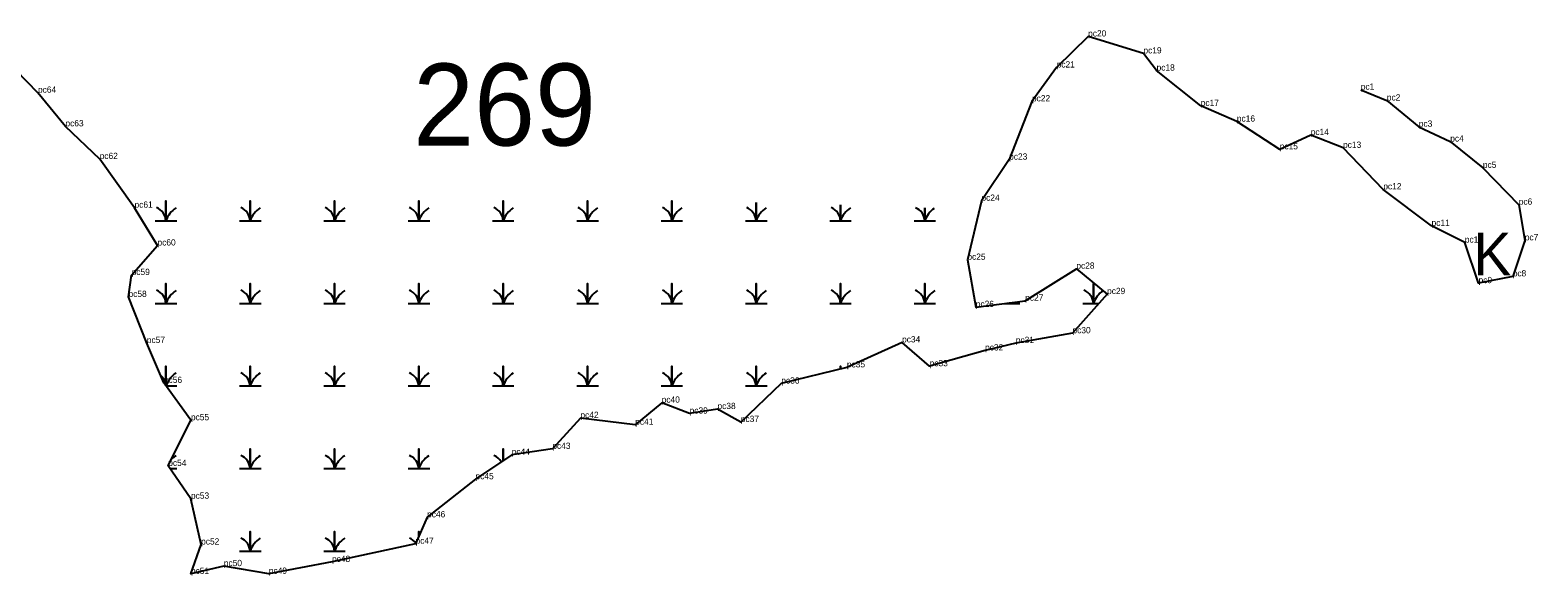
# Model space of a CAD drawing. Extents: x 2072529 to 2268796, y 436423 to 470406.
# Drawn here: x 2230467 to 2231670, y 438618 to 439052 of the extents above; entities that cross this region are included whole.
import ezdxf

# ---------------------------------------------------------------- set-up
doc = ezdxf.new("R2010")
doc.units = 0
for name, color, linetype in [('Default', 7, 'Continuous'), ('Exist Environmental Wetland Boundary', 7, 'Continuous'), ('Exist Environmental Wetland Boundary Cogo Comment', 7, 'Continuous'), ('Exist Hydro Swamp or Marsh', 7, 'Continuous'), ('Old_Level_20', 7, 'Continuous')]:
    doc.layers.add(name, color=color, linetype=linetype)

msp = doc.modelspace()

# ---------------------------------------------------------------- linework, layer by layer
at = {"layer": 'Exist Environmental Wetland Boundary'}
msp.add_lwpolyline([(2231528.3, 439004.8), (2231549.1, 438996.2), (2231574.6, 438975.3), (2231599.7, 438963.5), (2231625.7, 438942.5), (2231654.3, 438913.2), (2231659.1, 438884.8), (2231649.5, 438856.1), (2231622.3, 438850.7), (2231611.3, 438883), (2231584.8, 438896.3), (2231546.3, 438925.4), (2231514.2, 438958.5), (2231488.4, 438968.7), (2231463.7, 438957.3), (2231429.5, 438979.4), (2231400.7, 438991.9), (2231365.5, 439020), (2231355, 439033.7), (2231310.9, 439047.2), (2231285.8, 439022.5), (2231266.1, 438995.5), (2231247.9, 438949.1), (2231225.8, 438916.3), (2231214.6, 438869.3), (2231221.3, 438831.7), (2231260.7, 438836.7), (2231301.5, 438862.2), (2231326, 438842), (2231298.4, 438810.8), (2231253.2, 438803), (2231228.7, 438797.1), (2231184.5, 438784.5), (2231162.5, 438803.5), (2231118.5, 438783.6), (2231066.2, 438770.7), (2231033.9, 438740.1), (2231015.3, 438750.4), (2230993.1, 438746.8), (2230970.8, 438755.5), (2230949.7, 438737.9), (2230906, 438743.3), (2230883.6, 438718.7), (2230851.2, 438714), (2230822.3, 438694.5), (2230783.7, 438664.2), (2230774.5, 438643.1), (2230707.9, 438628.6), (2230657.5, 438619.2), (2230621.6, 438625.3), (2230595.4, 438619.1), (2230603.5, 438642.5), (2230595.4, 438679), (2230577.3, 438705.1), (2230595.4, 438741.5), (2230573.8, 438771.2), (2230560.2, 438803), (2230545.6, 438839.7), (2230548.1, 438857.2), (2230568.7, 438880.7), (2230550.4, 438910.8), (2230522.6, 438949.6), (2230495.3, 438975.6), (2230473.4, 439002.4), (2230447.5, 439029)], dxfattribs=at)
at = {"layer": 'Exist Hydro Swamp or Marsh'}
for points in [[(2230566.8, 438900.4), (2230575.4, 438900.4), (2230575.4, 438916.2), (2230575.4, 438900.4), (2230584, 438900.4)], [(2230634.1, 438900.4), (2230642.7, 438900.4), (2230642.7, 438916.2), (2230642.7, 438900.4), (2230651.3, 438900.4)], [(2230701.3, 438900.4), (2230709.9, 438900.4), (2230709.9, 438916.2), (2230709.9, 438900.4), (2230718.5, 438900.4)], [(2230768.6, 438900.4), (2230777.2, 438900.4), (2230777.2, 438916.2), (2230777.2, 438900.4), (2230785.8, 438900.4)], [(2230835.8, 438900.4), (2230844.4, 438900.4), (2230844.4, 438916.2), (2230844.4, 438900.4), (2230853, 438900.4)], [(2230903.1, 438900.4), (2230911.7, 438900.4), (2230911.7, 438916.2), (2230911.7, 438900.4), (2230920.3, 438900.4)], [(2230970.3, 438900.4), (2230978.9, 438900.4), (2230978.9, 438916.2), (2230978.9, 438900.4), (2230987.5, 438900.4)], [(2231037.6, 438900.4), (2231046.2, 438900.4), (2231046.2, 438915.1)], [(2231046.2, 438915.1), (2231046.2, 438900.4), (2231054.8, 438900.4)], [(2231104.8, 438900.4), (2231113.4, 438900.4), (2231113.4, 438913)], [(2231113.4, 438913), (2231113.4, 438900.4), (2231122, 438900.4)], [(2231172.1, 438900.4), (2231180.7, 438900.4), (2231180.7, 438910.6)], [(2231180.7, 438910.6), (2231180.7, 438900.4), (2231189.3, 438900.4)], [(2230566.8, 438834.6), (2230575.4, 438834.6), (2230575.4, 438850.4), (2230575.4, 438834.6), (2230584, 438834.6)], [(2230634.1, 438834.6), (2230642.7, 438834.6), (2230642.7, 438850.4), (2230642.7, 438834.6), (2230651.3, 438834.6)], [(2230701.3, 438834.6), (2230709.9, 438834.6), (2230709.9, 438850.4), (2230709.9, 438834.6), (2230718.5, 438834.6)], [(2230768.6, 438834.6), (2230777.2, 438834.6), (2230777.2, 438850.4), (2230777.2, 438834.6), (2230785.8, 438834.6)], [(2230835.8, 438834.6), (2230844.4, 438834.6), (2230844.4, 438850.4), (2230844.4, 438834.6), (2230853, 438834.6)], [(2230903.1, 438834.6), (2230911.7, 438834.6), (2230911.7, 438850.4), (2230911.7, 438834.6), (2230920.3, 438834.6)], [(2230970.3, 438834.6), (2230978.9, 438834.6), (2230978.9, 438850.4), (2230978.9, 438834.6), (2230987.5, 438834.6)], [(2231037.6, 438834.6), (2231046.2, 438834.6), (2231046.2, 438850.4), (2231046.2, 438834.6), (2231054.8, 438834.6)], [(2231104.8, 438834.6), (2231113.4, 438834.6), (2231113.4, 438850.4), (2231113.4, 438834.6), (2231122, 438834.6)], [(2231172.1, 438834.6), (2231180.7, 438834.6), (2231180.7, 438850.4), (2231180.7, 438834.6), (2231189.3, 438834.6)], [(2231306.6, 438834.6), (2231315.2, 438834.6), (2231315.2, 438850.4), (2231315.2, 438834.6), (2231319.5, 438834.6)], [(2231244.5, 438834.6), (2231247.9, 438834.6), (2231247.9, 438835.1)], [(2231247.9, 438835.1), (2231247.9, 438834.6), (2231256.5, 438834.6)], [(2230575.4, 438769), (2230575.4, 438784.6), (2230575.4, 438769)], [(2230634.1, 438768.8), (2230642.7, 438768.8), (2230642.7, 438784.6), (2230642.7, 438768.8), (2230651.3, 438768.8)], [(2230701.3, 438768.8), (2230709.9, 438768.8), (2230709.9, 438784.6), (2230709.9, 438768.8), (2230718.5, 438768.8)], [(2230768.6, 438768.8), (2230777.2, 438768.8), (2230777.2, 438784.6), (2230777.2, 438768.8), (2230785.8, 438768.8)], [(2230835.8, 438768.8), (2230844.4, 438768.8), (2230844.4, 438784.6), (2230844.4, 438768.8), (2230853, 438768.8)], [(2230903.1, 438768.8), (2230911.7, 438768.8), (2230911.7, 438784.6), (2230911.7, 438768.8), (2230920.3, 438768.8)], [(2230970.3, 438768.8), (2230978.9, 438768.8), (2230978.9, 438784.6), (2230978.9, 438768.8), (2230987.5, 438768.8)], [(2231037.6, 438768.8), (2231046.2, 438768.8), (2231046.2, 438784.6), (2231046.2, 438768.8), (2231054.8, 438768.8)], [(2231113.4, 438782.4), (2231113.4, 438784.6), (2231113.4, 438782.4)], [(2230575.5, 438768.8), (2230584, 438768.8)], [(2230634.1, 438703), (2230642.7, 438703), (2230642.7, 438718.8), (2230642.7, 438703), (2230651.3, 438703)], [(2230701.3, 438703), (2230709.9, 438703), (2230709.9, 438718.8), (2230709.9, 438703), (2230718.5, 438703)], [(2230768.6, 438703), (2230777.2, 438703), (2230777.2, 438718.8), (2230777.2, 438703), (2230785.8, 438703)], [(2230844.4, 438709.5), (2230844.4, 438718.8), (2230844.4, 438709.5)], [(2230578.8, 438703), (2230584, 438703)], [(2230634.1, 438637.2), (2230642.7, 438637.2), (2230642.7, 438653), (2230642.7, 438637.2), (2230651.3, 438637.2)], [(2230701.3, 438637.2), (2230709.9, 438637.2), (2230709.9, 438653), (2230709.9, 438637.2), (2230718.5, 438637.2)], [(2230777.2, 438649.3), (2230777.2, 438653), (2230777.2, 438649.3)]]:
    msp.add_lwpolyline(points, dxfattribs=at)
for centre, radius, start, end in [((2230563.2, 438899.5), 12.3, 4.1403, 67.535), ((2230630.4, 438899.5), 12.3, 4.1403, 67.535), ((2230697.7, 438899.5), 12.3, 4.1403, 67.535), ((2230764.9, 438899.5), 12.3, 4.1403, 67.535), ((2230832.2, 438899.5), 12.3, 4.1403, 67.535), ((2230899.4, 438899.5), 12.3, 4.1403, 67.535), ((2230966.7, 438899.5), 12.3, 4.1403, 67.535), ((2231033.9, 438899.5), 12.3, 4.1403, 67.535), ((2231101.2, 438899.5), 12.3, 4.1403, 67.535), ((2231168.4, 438899.5), 12.3, 4.1403, 66.933), ((2230593.7, 438894.4), 19.2, 122.1274, 161.6222), ((2230660.9, 438894.4), 19.2, 122.1274, 161.6222), ((2230728.2, 438894.4), 19.2, 122.1274, 161.6222), ((2230795.4, 438894.4), 19.2, 122.1274, 161.6222), ((2230862.7, 438894.4), 19.2, 122.1274, 161.6222), ((2230929.9, 438894.4), 19.2, 122.1274, 161.6222), ((2230997.2, 438894.4), 19.2, 122.1274, 161.6222), ((2231064.4, 438894.4), 19.2, 122.1274, 161.6222), ((2231131.7, 438894.4), 19.2, 122.1274, 161.6222), ((2231198.9, 438894.4), 19.2, 124.1038, 161.6222), ((2230563.2, 438833.7), 12.3, 4.1403, 67.535), ((2230593.7, 438828.6), 19.2, 122.1274, 161.6222), ((2230630.4, 438833.7), 12.3, 4.1403, 67.535), ((2230660.9, 438828.6), 19.2, 122.1274, 161.6222), ((2230697.7, 438833.7), 12.3, 4.1403, 67.535), ((2230728.2, 438828.6), 19.2, 122.1274, 161.6222), ((2230764.9, 438833.7), 12.3, 4.1403, 67.535), ((2230795.4, 438828.6), 19.2, 122.1274, 161.6222), ((2230832.2, 438833.7), 12.3, 4.1403, 67.535), ((2230862.7, 438828.6), 19.2, 122.1274, 161.6222), ((2230899.4, 438833.7), 12.3, 4.1403, 67.535), ((2230929.9, 438828.6), 19.2, 122.1274, 161.6222), ((2230966.7, 438833.7), 12.3, 4.1403, 67.535), ((2230997.2, 438828.6), 19.2, 122.1274, 161.6222), ((2231033.9, 438833.7), 12.3, 4.1403, 67.535), ((2231064.4, 438828.6), 19.2, 122.1274, 161.6222), ((2231101.2, 438833.7), 12.3, 4.1403, 67.535), ((2231131.7, 438828.6), 19.2, 122.1274, 161.6222), ((2231168.4, 438833.7), 12.3, 4.1403, 67.535), ((2231198.9, 438828.6), 19.2, 122.1274, 161.6222), ((2231302.9, 438833.7), 12.3, 4.1403, 67.535), ((2231333.4, 438828.6), 19.2, 123.4157, 161.6222), ((2231266.2, 438828.6), 19.2, 160.1868, 161.6222), ((2231235.7, 438833.7), 12.3, 4.1403, 6.1523), ((2230593.7, 438762.8), 19.2, 122.1274, 161.335), ((2230630.4, 438767.9), 12.3, 4.1403, 67.535), ((2230660.9, 438762.8), 19.2, 122.1274, 161.6222), ((2230697.7, 438767.9), 12.3, 4.1403, 67.535), ((2230728.2, 438762.8), 19.2, 122.1274, 161.6222), ((2230764.9, 438767.9), 12.3, 4.1403, 67.535), ((2230795.4, 438762.8), 19.2, 122.1274, 161.6222), ((2230832.2, 438767.9), 12.3, 4.1403, 67.535), ((2230862.7, 438762.8), 19.2, 122.1274, 161.6222), ((2230899.4, 438767.9), 12.3, 4.1403, 67.535), ((2230929.9, 438762.8), 19.2, 122.1274, 161.6222), ((2230966.7, 438767.9), 12.3, 4.1403, 67.535), ((2230997.2, 438762.8), 19.2, 122.1274, 161.6222), ((2231033.9, 438767.9), 12.3, 4.1403, 67.535), ((2231064.4, 438762.8), 19.2, 122.1274, 161.6222), ((2230563.2, 438767.9), 12.3, 4.84, 49.1401), ((2230593.7, 438697), 19.2, 122.1274, 135.7906), ((2230630.4, 438702.1), 12.3, 4.1403, 67.535), ((2230660.9, 438697), 19.2, 122.1274, 161.6222), ((2230697.7, 438702.1), 12.3, 4.1403, 67.535), ((2230728.2, 438697), 19.2, 122.1274, 161.6222), ((2230764.9, 438702.1), 12.3, 4.1403, 67.535), ((2230795.4, 438697), 19.2, 122.1274, 161.6222), ((2230832.2, 438702.1), 12.3, 30.4205, 67.535), ((2230630.4, 438636.3), 12.3, 4.1403, 67.535), ((2230660.9, 438631.2), 19.2, 122.1274, 161.6222), ((2230697.7, 438636.3), 12.3, 4.1403, 67.535), ((2230728.2, 438631.2), 19.2, 122.1274, 161.6222), ((2230764.9, 438636.3), 12.3, 36.7733, 67.535)]:
    msp.add_arc(centre, radius, start, end, dxfattribs=at)
at = {"layer": 'Old_Level_20'}
for p, q in [((2231310.9, 439047.2), (2231310.9, 439047.2)), ((2231355, 439033.7), (2231355, 439033.7)), ((2231285.8, 439022.5), (2231285.8, 439022.5)), ((2231365.5, 439020), (2231365.5, 439020)), ((2230473.4, 439002.4), (2230473.4, 439002.4)), ((2231266.1, 438995.5), (2231266.1, 438995.5)), ((2231528.3, 439004.8), (2231528.3, 439004.8)), ((2231549.1, 438996.2), (2231549.1, 438996.2)), ((2231400.7, 438991.9), (2231400.7, 438991.9)), ((2230495.3, 438975.6), (2230495.3, 438975.6)), ((2231429.5, 438979.4), (2231429.5, 438979.4)), ((2231574.6, 438975.3), (2231574.6, 438975.3)), ((2231488.4, 438968.7), (2231488.4, 438968.7)), ((2231599.7, 438963.5), (2231599.7, 438963.5)), ((2230522.6, 438949.6), (2230522.6, 438949.6)), ((2231247.9, 438949.1), (2231247.9, 438949.1)), ((2231463.7, 438957.3), (2231463.7, 438957.3)), ((2231514.2, 438958.5), (2231514.2, 438958.5)), ((2231625.7, 438942.5), (2231625.7, 438942.5)), ((2231546.3, 438925.4), (2231546.3, 438925.4)), ((2230550.4, 438910.8), (2230550.4, 438910.8)), ((2231225.8, 438916.3), (2231225.8, 438916.3)), ((2231654.3, 438913.2), (2231654.3, 438913.2)), ((2231584.8, 438896.3), (2231584.8, 438896.3)), ((2230568.7, 438880.7), (2230568.7, 438880.7)), ((2231611.3, 438883), (2231611.3, 438883)), ((2231659.1, 438884.8), (2231659.1, 438884.8)), ((2231214.6, 438869.3), (2231214.6, 438869.3)), ((2230548.1, 438857.2), (2230548.1, 438857.2)), ((2231301.5, 438862.2), (2231301.5, 438862.2)), ((2231622.3, 438850.7), (2231622.3, 438850.7)), ((2231649.5, 438856.1), (2231649.5, 438856.1)), ((2230545.6, 438839.7), (2230545.6, 438839.7)), ((2231326, 438842), (2231326, 438842)), ((2231221.3, 438831.7), (2231221.3, 438831.7)), ((2231260.7, 438836.7), (2231260.7, 438836.7)), ((2230560.2, 438803), (2230560.2, 438803)), ((2231162.5, 438803.5), (2231162.5, 438803.5)), ((2231253.2, 438803), (2231253.2, 438803)), ((2231298.4, 438810.8), (2231298.4, 438810.8)), ((2231228.7, 438797.1), (2231228.7, 438797.1)), ((2231118.5, 438783.6), (2231118.5, 438783.6)), ((2231184.5, 438784.5), (2231184.5, 438784.5)), ((2230573.8, 438771.2), (2230573.8, 438771.2)), ((2231066.2, 438770.7), (2231066.2, 438770.7)), ((2230970.8, 438755.5), (2230970.8, 438755.5)), ((2230906, 438743.3), (2230906, 438743.3)), ((2230993.1, 438746.8), (2230993.1, 438746.8)), ((2231015.3, 438750.4), (2231015.3, 438750.4)), ((2230595.4, 438741.5), (2230595.4, 438741.5)), ((2230949.7, 438737.9), (2230949.7, 438737.9)), ((2231033.9, 438740.1), (2231033.9, 438740.1)), ((2230883.6, 438718.7), (2230883.6, 438718.7)), ((2230851.2, 438714), (2230851.2, 438714)), ((2230577.3, 438705.1), (2230577.3, 438705.1)), ((2230822.3, 438694.5), (2230822.3, 438694.5)), ((2230595.4, 438679), (2230595.4, 438679)), ((2230783.7, 438664.2), (2230783.7, 438664.2)), ((2230603.5, 438642.5), (2230603.5, 438642.5)), ((2230774.5, 438643.1), (2230774.5, 438643.1)), ((2230621.6, 438625.3), (2230621.6, 438625.3)), ((2230707.9, 438628.6), (2230707.9, 438628.6)), ((2230595.4, 438619.1), (2230595.4, 438619.1)), ((2230657.5, 438619.2), (2230657.5, 438619.2))]:
    msp.add_line(p, q, dxfattribs=at)

# ---------------------------------------------------------------- texts
at = {"layer": 'Default'}
msp.add_text('269', height=65.34, dxfattribs=at).set_placement((2230772.6, 438960.3))
at = {"layer": 'Exist Environmental Wetland Boundary Cogo Comment'}
for s, p in [('pc20', (2231310.9, 439047.2)), ('pc19', (2231355, 439033.7)), ('pc21', (2231285.8, 439022.5)), ('pc18', (2231365.5, 439020)), ('pc64', (2230473.4, 439002.4)), ('pc1', (2231528.3, 439004.8)), ('pc22', (2231266.1, 438995.5)), ('pc17', (2231400.7, 438991.9)), ('pc2', (2231549.1, 438996.2)), ('pc16', (2231429.5, 438979.4)), ('pc63', (2230495.3, 438975.6)), ('pc14', (2231488.4, 438968.7)), ('pc3', (2231574.6, 438975.3)), ('pc15', (2231463.7, 438957.3)), ('pc13', (2231514.2, 438958.5)), ('pc4', (2231599.7, 438963.5)), ('pc62', (2230522.6, 438949.6)), ('pc23', (2231247.9, 438949.1)), ('pc5', (2231625.7, 438942.5)), ('pc12', (2231546.3, 438925.4)), ('pc61', (2230550.4, 438910.8)), ('pc24', (2231225.8, 438916.3)), ('pc6', (2231654.3, 438913.2)), ('pc11', (2231584.8, 438896.3)), ('pc10', (2231611.3, 438883)), ('pc7', (2231659.1, 438884.8)), ('pc60', (2230568.7, 438880.7)), ('pc25', (2231214.6, 438869.3)), ('pc28', (2231301.5, 438862.2)), ('pc59', (2230548.1, 438857.2)), ('pc9', (2231622.3, 438850.7)), ('pc8', (2231649.5, 438856.1)), ('pc58', (2230545.6, 438839.7)), ('pc27', (2231260.7, 438836.7)), ('pc29', (2231326, 438842)), ('pc26', (2231221.3, 438831.7)), ('pc30', (2231298.4, 438810.8)), ('pc57', (2230560.2, 438803)), ('pc34', (2231162.5, 438803.5)), ('pc31', (2231253.2, 438803)), ('pc32', (2231228.7, 438797.1)), ('pc35', (2231118.5, 438783.6)), ('pc33', (2231184.5, 438784.5)), ('pc56', (2230573.8, 438771.2)), ('pc36', (2231066.2, 438770.7)), ('pc40', (2230970.8, 438755.5)), ('pc38', (2231015.3, 438750.4)), ('pc55', (2230595.4, 438741.5)), ('pc42', (2230906, 438743.3)), ('pc41', (2230949.7, 438737.9)), ('pc39', (2230993.1, 438746.8)), ('pc37', (2231033.9, 438740.1)), ('pc44', (2230851.2, 438714)), ('pc43', (2230883.6, 438718.7)), ('pc54', (2230577.3, 438705.1)), ('pc45', (2230822.3, 438694.5)), ('pc53', (2230595.4, 438679)), ('pc46', (2230783.7, 438664.2)), ('pc52', (2230603.5, 438642.5)), ('pc47', (2230774.5, 438643.1)), ('pc51', (2230595.4, 438619.1)), ('pc50', (2230621.6, 438625.3)), ('pc49', (2230657.5, 438619.2)), ('pc48', (2230707.9, 438628.6))]:
    msp.add_text(s, height=5, dxfattribs=at).set_placement(p)
at = {"layer": 'Exist Hydro Swamp or Marsh'}
msp.add_text('K', height=34, dxfattribs=at).set_placement((2231618.1, 438856.9))

doc.saveas('drawing.dxf')
